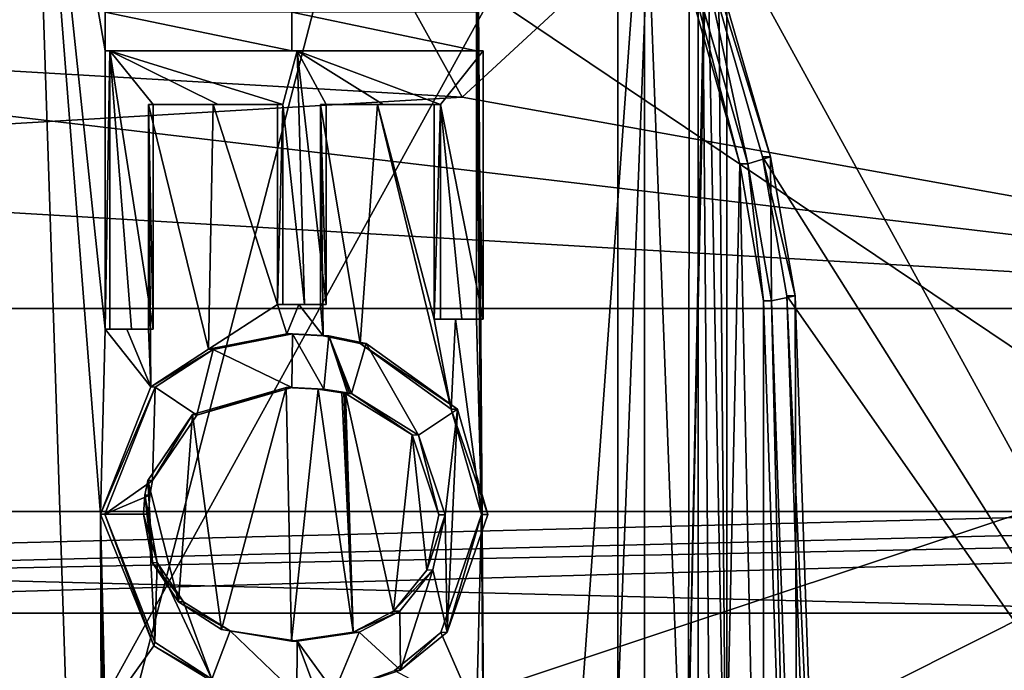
# Model space of a CAD drawing. Header units: millimetres. Extents: x -110 to 163, y -50 to 19.
# Tile 336 of 656: x 1.5 to 3.44, y -37.61 to -36.33. Entities that reach past the tile are written whole.
import ezdxf

# ---------------------------------------------------------------- set-up
doc = ezdxf.new("R2010")
doc.units = ezdxf.units.MM
doc.header["$LTSCALE"] = 65.185185
for name, color, linetype in [('1965', 7, 'CONTINUOUS'), ('2123', 7, 'CONTINUOUS'), ('2124', 7, 'CONTINUOUS'), ('2490', 7, 'CONTINUOUS'), ('2523', 7, 'CONTINUOUS'), ('2524', 7, 'CONTINUOUS'), ('2525', 7, 'CONTINUOUS'), ('258', 7, 'CONTINUOUS'), ('263', 7, 'CONTINUOUS'), ('267', 7, 'CONTINUOUS'), ('2707', 7, 'CONTINUOUS'), ('272', 7, 'CONTINUOUS'), ('2724', 7, 'CONTINUOUS'), ('273', 7, 'CONTINUOUS'), ('2743', 7, 'CONTINUOUS'), ('2744', 7, 'CONTINUOUS'), ('2767', 7, 'CONTINUOUS'), ('2768', 7, 'CONTINUOUS'), ('2845', 7, 'CONTINUOUS'), ('2924', 7, 'CONTINUOUS'), ('3020', 7, 'CONTINUOUS'), ('3021', 7, 'CONTINUOUS'), ('3076', 7, 'CONTINUOUS'), ('3150', 7, 'CONTINUOUS'), ('3180', 7, 'CONTINUOUS'), ('3221', 7, 'CONTINUOUS'), ('3487', 7, 'CONTINUOUS'), ('3488', 7, 'CONTINUOUS'), ('3702', 7, 'CONTINUOUS'), ('3764', 7, 'CONTINUOUS'), ('3841', 7, 'CONTINUOUS'), ('388', 7, 'CONTINUOUS'), ('389', 7, 'CONTINUOUS'), ('391', 7, 'CONTINUOUS'), ('392', 7, 'CONTINUOUS'), ('3929', 7, 'CONTINUOUS'), ('4015', 7, 'CONTINUOUS'), ('4080', 7, 'CONTINUOUS'), ('4187', 7, 'CONTINUOUS'), ('4454', 7, 'CONTINUOUS'), ('4469', 7, 'CONTINUOUS'), ('4602', 7, 'CONTINUOUS'), ('4657', 7, 'CONTINUOUS'), ('5304', 7, 'CONTINUOUS'), ('5402', 7, 'CONTINUOUS'), ('5456', 7, 'CONTINUOUS'), ('5833', 7, 'CONTINUOUS'), ('5834', 7, 'CONTINUOUS'), ('5952', 7, 'CONTINUOUS'), ('5967', 7, 'CONTINUOUS'), ('5971', 7, 'CONTINUOUS'), ('5974', 7, 'CONTINUOUS'), ('5983', 7, 'CONTINUOUS'), ('5990', 7, 'CONTINUOUS'), ('5991', 7, 'CONTINUOUS')]:
    doc.layers.add(name, color=color, linetype=linetype)

msp = doc.modelspace()

# ---------------------------------------------------------------- linework, layer by layer
at = {"layer": '1965', "color": 7, "linetype": 'CONTINUOUS', "true_color": 0x9a9a9a}
for points in [[(2.05, -36.3923, 101.6737), (1.6806, -36.3923, 101.7486), (2.0217, -36.4981, 101.68), (2.05, -36.3923, 101.6737)], [(2.0217, -36.4981, 101.68), (1.6806, -36.3923, 101.7486), (1.8941, -36.4981, 101.7072), (2.0217, -36.4981, 101.68)], [(1.8941, -36.4981, 101.7072), (1.6806, -36.3923, 101.7486), (1.7661, -36.4981, 101.7326), (1.8941, -36.4981, 101.7072)], [(1.7661, -36.4981, 101.7326), (1.6806, -36.3923, 101.7486), (1.7661, -36.9404, 101.7326), (1.7661, -36.4981, 101.7326)], [(1.7661, -36.9404, 101.7326), (1.6806, -36.3923, 101.7486), (1.7233, -36.9404, 101.7407), (1.7661, -36.9404, 101.7326)], [(1.7233, -36.9404, 101.7407), (1.6806, -36.3923, 101.7486), (1.6806, -36.9404, 101.7486), (1.7233, -36.9404, 101.7407)], [(2.0642, -36.8923, 101.6706), (2.05, -36.3923, 101.6737), (2.0217, -36.4981, 101.68), (2.0642, -36.8923, 101.6706)], [(2.4162, -36.3923, 101.5842), (2.05, -36.3923, 101.6737), (2.332, -36.4981, 101.6061), (2.4162, -36.3923, 101.5842)], [(2.332, -36.4981, 101.6061), (2.05, -36.3923, 101.6737), (2.2195, -36.4981, 101.6342), (2.332, -36.4981, 101.6061)], [(2.2195, -36.4981, 101.6342), (2.05, -36.3923, 101.6737), (2.1066, -36.4981, 101.6609), (2.2195, -36.4981, 101.6342)], [(2.1066, -36.4981, 101.6609), (2.05, -36.3923, 101.6737), (2.1066, -36.8923, 101.6609), (2.1066, -36.4981, 101.6609)], [(2.1066, -36.8923, 101.6609), (2.05, -36.3923, 101.6737), (2.0642, -36.8923, 101.6706), (2.1066, -36.8923, 101.6609)], [(2.4162, -36.9212, 101.5842), (2.4162, -36.3923, 101.5842), (2.332, -36.4981, 101.6061), (2.4162, -36.9212, 101.5842)], [(2.0217, -36.8923, 101.68), (2.0642, -36.8923, 101.6706), (2.0217, -36.4981, 101.68), (2.0217, -36.8923, 101.68)], [(2.3742, -36.9212, 101.5952), (2.4162, -36.9212, 101.5842), (2.332, -36.4981, 101.6061), (2.3742, -36.9212, 101.5952)], [(2.332, -36.9212, 101.6061), (2.3742, -36.9212, 101.5952), (2.332, -36.4981, 101.6061), (2.332, -36.9212, 101.6061)]]:
    msp.add_3dface(points, dxfattribs=at)
at = {"layer": '2123', "color": 7, "linetype": 'CONTINUOUS', "true_color": 0x9a9a9a}
for points in [[(2.0403, -36.9496, 101.6759), (2.1123, -36.9538, 101.6596), (2.0295, -36.9496, 101.6271), (2.0403, -36.9496, 101.6759)], [(2.0295, -36.9496, 101.6271), (2.1123, -36.9538, 101.6596), (2.1011, -36.9538, 101.6109), (2.0295, -36.9496, 101.6271)], [(2.1123, -36.9538, 101.6596), (2.1854, -36.969, 101.6424), (2.1011, -36.9538, 101.6109), (2.1123, -36.9538, 101.6596)], [(2.1011, -36.9538, 101.6109), (2.1854, -36.969, 101.6424), (2.1738, -36.969, 101.5938), (2.1011, -36.9538, 101.6109)]]:
    msp.add_3dface(points, dxfattribs=at)
at = {"layer": '2124', "color": 7, "linetype": 'CONTINUOUS', "true_color": 0x9a9a9a}
for points in [[(2.1738, -36.969, 101.5938), (2.1854, -36.969, 101.6424), (2.3656, -37.0982, 101.5975), (2.1738, -36.969, 101.5938)], [(2.353, -37.0981, 101.5491), (2.1738, -36.969, 101.5938), (2.3656, -37.0982, 101.5975), (2.353, -37.0981, 101.5491)], [(2.4127, -37.3058, 101.5334), (2.353, -37.0981, 101.5491), (2.4256, -37.3058, 101.5817), (2.4127, -37.3058, 101.5334)], [(2.4256, -37.3058, 101.5817), (2.353, -37.0981, 101.5491), (2.3656, -37.0982, 101.5975), (2.4256, -37.3058, 101.5817)]]:
    msp.add_3dface(points, dxfattribs=at)
at = {"layer": '2490', "color": 7, "linetype": 'CONTINUOUS', "true_color": 0x9a9a9a}
for points in [[(1.5243, -35.5433, 101.7249), (1.2049, -35.9186, 101.772), (1.6716, -40.0057, 101.6994), (1.5243, -35.5433, 101.7249)], [(1.6716, -36.3158, 101.6994), (1.5243, -35.5433, 101.7249), (1.6716, -36.3923, 101.6994), (1.6716, -36.3158, 101.6994)], [(1.5243, -35.5433, 101.7249), (1.6716, -40.0057, 101.6994), (1.6622, -37.3054, 101.7011), (1.5243, -35.5433, 101.7249)], [(1.6716, -36.3923, 101.6994), (1.5243, -35.5433, 101.7249), (1.6716, -36.9404, 101.6994), (1.6716, -36.3923, 101.6994)], [(1.6716, -36.9404, 101.6994), (1.5243, -35.5433, 101.7249), (1.6622, -37.3054, 101.7011), (1.6716, -36.9404, 101.6994)], [(2.434, -40.1248, 101.5276), (2.7344, -35.9565, 101.4412), (2.4034, -35.7389, 101.5358), (2.434, -40.1248, 101.5276)], [(2.434, -40.1248, 101.5276), (2.4034, -35.7389, 101.5358), (2.4127, -37.3058, 101.5334), (2.434, -40.1248, 101.5276)], [(2.4127, -37.3058, 101.5334), (2.4034, -35.7389, 101.5358), (2.4034, -35.8507, 101.5358), (2.4127, -37.3058, 101.5334)], [(2.4127, -37.3058, 101.5334), (2.4034, -35.8507, 101.5358), (2.4034, -36.21, 101.5358), (2.4127, -37.3058, 101.5334)], [(1.2049, -35.9186, 101.772), (1.1912, -39.7303, 101.7738), (1.6716, -40.0057, 101.6994), (1.2049, -35.9186, 101.772)], [(2.434, -40.1248, 101.5276), (2.7344, -39.7303, 101.4412), (2.7344, -35.9565, 101.4412), (2.434, -40.1248, 101.5276)], [(2.7344, -35.9565, 101.4412), (2.7344, -39.7303, 101.4412), (2.8628, -39.3306, 101.4009), (2.7344, -35.9565, 101.4412)], [(2.9219, -36.6148, 101.3817), (2.7344, -35.9565, 101.4412), (2.8628, -39.3306, 101.4009), (2.9219, -36.6148, 101.3817)], [(2.4034, -36.3158, 101.5358), (2.4127, -37.3058, 101.5334), (2.4034, -36.21, 101.5358), (2.4034, -36.3158, 101.5358)], [(2.0391, -36.3158, 101.6249), (1.6716, -36.3158, 101.6994), (2.0391, -36.3923, 101.6249), (2.0391, -36.3158, 101.6249)], [(2.0391, -36.3923, 101.6249), (1.6716, -36.3158, 101.6994), (1.6716, -36.3923, 101.6994), (2.0391, -36.3923, 101.6249)], [(2.4034, -36.3158, 101.5358), (2.0391, -36.3158, 101.6249), (2.4034, -36.3923, 101.5358), (2.4034, -36.3158, 101.5358)], [(2.4034, -36.3923, 101.5358), (2.0391, -36.3158, 101.6249), (2.0391, -36.3923, 101.6249), (2.4034, -36.3923, 101.5358)], [(2.4127, -37.3058, 101.5334), (2.4034, -36.3158, 101.5358), (2.4034, -36.3923, 101.5358), (2.4127, -37.3058, 101.5334)], [(2.4127, -37.3058, 101.5334), (2.4034, -36.3923, 101.5358), (2.4034, -36.9212, 101.5358), (2.4127, -37.3058, 101.5334)], [(1.7567, -36.4981, 101.6835), (1.7567, -36.9404, 101.6835), (1.7616, -37.054, 101.6826), (1.7567, -36.4981, 101.6835)], [(1.884, -36.4981, 101.6582), (1.7567, -36.4981, 101.6835), (1.875, -36.98, 101.6601), (1.884, -36.4981, 101.6582)], [(1.875, -36.98, 101.6601), (1.7567, -36.4981, 101.6835), (1.7616, -37.054, 101.6826), (1.875, -36.98, 101.6601)], [(2.011, -36.8923, 101.6312), (1.884, -36.4981, 101.6582), (1.875, -36.98, 101.6601), (2.011, -36.8923, 101.6312)], [(2.011, -36.4981, 101.6312), (1.884, -36.4981, 101.6582), (2.011, -36.8923, 101.6312), (2.011, -36.4981, 101.6312)], [(2.1011, -36.9538, 101.6109), (2.1738, -36.969, 101.5938), (2.0954, -36.4981, 101.6122), (2.1011, -36.9538, 101.6109)], [(2.0954, -36.8923, 101.6122), (2.1011, -36.9538, 101.6109), (2.0954, -36.4981, 101.6122), (2.0954, -36.8923, 101.6122)], [(2.0954, -36.4981, 101.6122), (2.1738, -36.969, 101.5938), (2.2077, -36.4981, 101.5856), (2.0954, -36.4981, 101.6122)], [(2.1738, -36.969, 101.5938), (2.353, -37.0981, 101.5491), (2.2077, -36.4981, 101.5856), (2.1738, -36.969, 101.5938)], [(2.2077, -36.4981, 101.5856), (2.353, -37.0981, 101.5491), (2.3196, -36.9212, 101.5577), (2.2077, -36.4981, 101.5856)], [(2.3196, -36.4981, 101.5577), (2.2077, -36.4981, 101.5856), (2.3196, -36.9212, 101.5577), (2.3196, -36.4981, 101.5577)], [(2.9686, -38.8021, 101.3662), (2.9219, -36.6148, 101.3817), (2.8628, -39.3306, 101.4009), (2.9686, -38.8021, 101.3662)], [(2.9686, -36.8847, 101.3662), (2.9219, -36.6148, 101.3817), (2.9686, -38.8021, 101.3662), (2.9686, -36.8847, 101.3662)], [(2.0295, -36.9496, 101.6271), (2.011, -36.8923, 101.6312), (1.875, -36.98, 101.6601), (2.0295, -36.9496, 101.6271)], [(2.011, -36.8923, 101.6312), (2.0295, -36.9496, 101.6271), (2.0532, -36.8923, 101.6218), (2.011, -36.8923, 101.6312)], [(2.0295, -36.9496, 101.6271), (2.1011, -36.9538, 101.6109), (2.0532, -36.8923, 101.6218), (2.0295, -36.9496, 101.6271)], [(2.0532, -36.8923, 101.6218), (2.1011, -36.9538, 101.6109), (2.0954, -36.8923, 101.6122), (2.0532, -36.8923, 101.6218)], [(3.0185, -38.3506, 101.3494), (2.9686, -36.8847, 101.3662), (2.9686, -38.8021, 101.3662), (3.0185, -38.3506, 101.3494)], [(2.3196, -36.9212, 101.5577), (2.353, -37.0981, 101.5491), (2.3615, -36.9212, 101.5469), (2.3196, -36.9212, 101.5577)], [(2.353, -37.0981, 101.5491), (2.4127, -37.3058, 101.5334), (2.3615, -36.9212, 101.5469), (2.353, -37.0981, 101.5491)], [(2.3615, -36.9212, 101.5469), (2.4127, -37.3058, 101.5334), (2.4034, -36.9212, 101.5358), (2.3615, -36.9212, 101.5469)], [(1.7616, -37.054, 101.6826), (1.6716, -36.9404, 101.6994), (1.6622, -37.3054, 101.7011), (1.7616, -37.054, 101.6826)], [(1.7142, -36.9404, 101.6915), (1.6716, -36.9404, 101.6994), (1.7616, -37.054, 101.6826), (1.7142, -36.9404, 101.6915)], [(1.7567, -36.9404, 101.6835), (1.7142, -36.9404, 101.6915), (1.7616, -37.054, 101.6826), (1.7567, -36.9404, 101.6835)], [(1.6716, -38.843, 101.6994), (1.6716, -38.2949, 101.6994), (1.6622, -37.3054, 101.7011), (1.6716, -38.843, 101.6994)], [(1.6622, -37.3054, 101.7011), (1.6716, -38.2949, 101.6994), (1.6716, -37.805, 101.6994), (1.6622, -37.3054, 101.7011)], [(1.6716, -38.8907, 101.6994), (1.6716, -38.843, 101.6994), (1.6622, -37.3054, 101.7011), (1.6716, -38.8907, 101.6994)], [(1.6716, -40.0057, 101.6994), (1.6716, -39.5441, 101.6994), (1.6622, -37.3054, 101.7011), (1.6716, -40.0057, 101.6994)], [(1.6716, -39.5441, 101.6994), (1.6716, -39.5291, 101.6994), (1.6622, -37.3054, 101.7011), (1.6716, -39.5441, 101.6994)], [(1.6716, -38.9965, 101.6994), (1.6716, -38.8907, 101.6994), (1.6622, -37.3054, 101.7011), (1.6716, -38.9965, 101.6994)], [(1.6716, -39.4078, 101.6994), (1.6716, -38.9965, 101.6994), (1.6622, -37.3054, 101.7011), (1.6716, -39.4078, 101.6994)], [(1.6716, -39.5291, 101.6994), (1.6716, -39.4078, 101.6994), (1.6622, -37.3054, 101.7011), (1.6716, -39.5291, 101.6994)], [(1.7673, -37.5644, 101.6815), (1.6622, -37.3054, 101.7011), (1.6716, -37.6992, 101.6994), (1.7673, -37.5644, 101.6815)], [(1.6716, -37.6992, 101.6994), (1.6622, -37.3054, 101.7011), (1.6716, -37.805, 101.6994), (1.6716, -37.6992, 101.6994)], [(2.4127, -37.3058, 101.5334), (2.3328, -37.5383, 101.5543), (2.4034, -37.6992, 101.5358), (2.4127, -37.3058, 101.5334)], [(2.434, -40.1248, 101.5276), (2.4127, -37.3058, 101.5334), (2.4034, -37.6992, 101.5358), (2.434, -40.1248, 101.5276)], [(2.3328, -37.5383, 101.5543), (2.2414, -37.6129, 101.5774), (2.4034, -37.6992, 101.5358), (2.3328, -37.5383, 101.5543)], [(1.8801, -37.6335, 101.659), (1.7673, -37.5644, 101.6815), (1.6716, -37.6992, 101.6994), (1.8801, -37.6335, 101.659)]]:
    msp.add_3dface(points, dxfattribs=at)
at = {"layer": '2523', "color": 7, "linetype": 'CONTINUOUS', "true_color": 0x9a9a9a}
for points in [[(2.2766, -37.1491, 101.5686), (2.1567, -37.0676, 101.6492), (2.1452, -37.0676, 101.6006), (2.2766, -37.1491, 101.5686)], [(2.289, -37.1493, 101.617), (2.1567, -37.0676, 101.6492), (2.2766, -37.1491, 101.5686), (2.289, -37.1493, 101.617)], [(2.329, -37.3064, 101.5553), (2.289, -37.1493, 101.617), (2.2766, -37.1491, 101.5686), (2.329, -37.3064, 101.5553)], [(2.3414, -37.3064, 101.6037), (2.289, -37.1493, 101.617), (2.329, -37.3064, 101.5553), (2.3414, -37.3064, 101.6037)]]:
    msp.add_3dface(points, dxfattribs=at)
at = {"layer": '2524', "color": 7, "linetype": 'CONTINUOUS', "true_color": 0x9a9a9a}
for points in [[(2.1377, -37.0659, 101.6023), (2.1414, -37.0667, 101.6015), (2.1491, -37.0659, 101.651), (2.1377, -37.0659, 101.6023)], [(2.1491, -37.0659, 101.651), (2.1414, -37.0667, 101.6015), (2.1528, -37.0667, 101.6502), (2.1491, -37.0659, 101.651)], [(2.1414, -37.0667, 101.6015), (2.1452, -37.0676, 101.6006), (2.1528, -37.0667, 101.6502), (2.1414, -37.0667, 101.6015)], [(2.1452, -37.0676, 101.6006), (2.1567, -37.0676, 101.6492), (2.1528, -37.0667, 101.6502), (2.1452, -37.0676, 101.6006)]]:
    msp.add_3dface(points, dxfattribs=at)
at = {"layer": '2525', "color": 7, "linetype": 'CONTINUOUS', "true_color": 0x9a9a9a}
for points in [[(2.0283, -37.0554, 101.6274), (2.091, -37.0588, 101.6132), (2.0391, -37.0554, 101.6762), (2.0283, -37.0554, 101.6274)], [(2.0391, -37.0554, 101.6762), (2.091, -37.0588, 101.6132), (2.1021, -37.0588, 101.6619), (2.0391, -37.0554, 101.6762)], [(2.091, -37.0588, 101.6132), (2.1377, -37.0659, 101.6023), (2.1021, -37.0588, 101.6619), (2.091, -37.0588, 101.6132)], [(2.1377, -37.0659, 101.6023), (2.1491, -37.0659, 101.651), (2.1021, -37.0588, 101.6619), (2.1377, -37.0659, 101.6023)]]:
    msp.add_3dface(points, dxfattribs=at)
at = {"layer": '258', "color": 7, "linetype": 'CONTINUOUS', "true_color": 0x0303ff}
for points in [[(-4.002, -37.5, 80.1839), (0, -37.5, 78.7), (4.002, -37.5, 80.1839), (-4.002, -37.5, 80.1839)], [(4.002, -37.5, 104.8161), (-2.692, -37.5, 106.0349), (-4.002, -37.5, 104.8161), (4.002, -37.5, 104.8161)], [(5.2815, -37.5, 105.2494), (-2.692, -37.5, 106.0349), (4.002, -37.5, 104.8161), (5.2815, -37.5, 105.2494)], [(0, -37.5, 78.7), (6.8998, -37.5, 80.5487), (4.002, -37.5, 80.1839), (0, -37.5, 78.7)]]:
    msp.add_3dface(points, dxfattribs=at)
at = {"layer": '263', "color": 7, "linetype": 'CONTINUOUS', "true_color": 0x0303ff}
for points in [[(-3.94, -32, 104.626), (3.94, -32, 104.626), (-3.94, -37.3, 104.626), (-3.94, -32, 104.626)], [(-3.94, -37.3, 104.626), (3.94, -32, 104.626), (3.94, -37.3, 104.626), (-3.94, -37.3, 104.626)]]:
    msp.add_3dface(points, dxfattribs=at)
at = {"layer": '267', "color": 7, "linetype": 'CONTINUOUS', "true_color": 0x0303ff}
for points in [[(3.94, -32, 80.374), (-3.94, -32, 80.374), (3.94, -37.3, 80.374), (3.94, -32, 80.374)], [(3.94, -37.3, 80.374), (-3.94, -32, 80.374), (-3.94, -37.3, 80.374), (3.94, -37.3, 80.374)]]:
    msp.add_3dface(points, dxfattribs=at)
at = {"layer": '2707', "color": 7, "linetype": 'CONTINUOUS', "true_color": 0x9a9a9a}
for points in [[(1.7661, -36.4981, 101.7326), (1.7661, -36.9404, 101.7326), (1.7567, -36.4981, 101.6835), (1.7661, -36.4981, 101.7326)], [(1.7661, -36.9404, 101.7326), (1.7567, -36.9404, 101.6835), (1.7567, -36.4981, 101.6835), (1.7661, -36.9404, 101.7326)]]:
    msp.add_3dface(points, dxfattribs=at)
at = {"layer": '272', "linetype": 'CONTINUOUS'}
for points in [[(4.002, -37.5, 104.8161), (-4.002, -37.5, 104.8161), (3.94, -37.3, 104.626), (4.002, -37.5, 104.8161)], [(-4.002, -37.5, 104.8161), (-3.94, -37.3, 104.626), (3.94, -37.3, 104.626), (-4.002, -37.5, 104.8161)]]:
    msp.add_3dface(points, dxfattribs=at)
at = {"layer": '2724', "color": 7, "linetype": 'CONTINUOUS', "true_color": 0x9a9a9a}
for points in [[(1.7233, -36.9404, 101.7407), (1.6806, -36.9404, 101.7486), (1.6716, -36.9404, 101.6994), (1.7233, -36.9404, 101.7407)], [(1.7233, -36.9404, 101.7407), (1.6716, -36.9404, 101.6994), (1.7142, -36.9404, 101.6915), (1.7233, -36.9404, 101.7407)], [(1.7661, -36.9404, 101.7326), (1.7233, -36.9404, 101.7407), (1.7142, -36.9404, 101.6915), (1.7661, -36.9404, 101.7326)], [(1.7661, -36.9404, 101.7326), (1.7142, -36.9404, 101.6915), (1.7567, -36.9404, 101.6835), (1.7661, -36.9404, 101.7326)]]:
    msp.add_3dface(points, dxfattribs=at)
at = {"layer": '273', "linetype": 'CONTINUOUS'}
for points in [[(-4.002, -37.5, 80.1839), (4.002, -37.5, 80.1839), (-3.94, -37.3, 80.374), (-4.002, -37.5, 80.1839)], [(4.002, -37.5, 80.1839), (3.94, -37.3, 80.374), (-3.94, -37.3, 80.374), (4.002, -37.5, 80.1839)]]:
    msp.add_3dface(points, dxfattribs=at)
at = {"layer": '2743', "color": 7, "linetype": 'CONTINUOUS', "true_color": 0x9a9a9a}
for points in [[(2.7764, -35.9375, 101.4283), (2.7913, -35.9375, 101.476), (2.9826, -36.6011, 101.4143), (2.7764, -35.9375, 101.4283)], [(2.7764, -35.9375, 101.4283), (2.9826, -36.6011, 101.4143), (2.9667, -36.6009, 101.3669), (2.7764, -35.9375, 101.4283)], [(2.9826, -36.6011, 101.4143), (3.0307, -36.8749, 101.398), (2.9667, -36.6009, 101.3669), (2.9826, -36.6011, 101.4143)], [(2.9667, -36.6009, 101.3669), (3.0307, -36.8749, 101.398), (3.0145, -36.8749, 101.3507), (2.9667, -36.6009, 101.3669)]]:
    msp.add_3dface(points, dxfattribs=at)
at = {"layer": '2744', "color": 7, "linetype": 'CONTINUOUS', "true_color": 0x9a9a9a}
for points in [[(3.0145, -36.8749, 101.3507), (3.0307, -36.8749, 101.398), (3.0821, -38.3537, 101.3804), (3.0145, -36.8749, 101.3507)], [(3.0657, -38.3538, 101.3331), (3.0145, -36.8749, 101.3507), (3.0821, -38.3537, 101.3804), (3.0657, -38.3538, 101.3331)]]:
    msp.add_3dface(points, dxfattribs=at)
at = {"layer": '2767', "color": 7, "linetype": 'CONTINUOUS', "true_color": 0x9a9a9a}
for points in [[(2.749, -35.9565, 101.489), (2.7344, -35.9565, 101.4412), (2.9219, -36.6148, 101.3817), (2.749, -35.9565, 101.489)], [(2.749, -35.9565, 101.489), (2.9219, -36.6148, 101.3817), (2.9375, -36.6147, 101.4292), (2.749, -35.9565, 101.489)], [(2.9219, -36.6148, 101.3817), (2.9686, -36.8847, 101.3662), (2.9375, -36.6147, 101.4292), (2.9219, -36.6148, 101.3817)], [(2.9686, -36.8847, 101.3662), (2.9845, -36.8847, 101.4136), (2.9375, -36.6147, 101.4292), (2.9686, -36.8847, 101.3662)]]:
    msp.add_3dface(points, dxfattribs=at)
at = {"layer": '2768', "color": 7, "linetype": 'CONTINUOUS', "true_color": 0x9a9a9a}
for points in [[(2.9686, -36.8847, 101.3662), (3.0185, -38.3506, 101.3494), (2.9845, -36.8847, 101.4136), (2.9686, -36.8847, 101.3662)], [(2.9845, -36.8847, 101.4136), (3.0185, -38.3506, 101.3494), (3.0347, -38.3505, 101.3967), (2.9845, -36.8847, 101.4136)]]:
    msp.add_3dface(points, dxfattribs=at)
at = {"layer": '2845', "color": 7, "linetype": 'CONTINUOUS', "true_color": 0x9a9a9a}
for points in [[(2.0217, -36.8923, 101.68), (2.0217, -36.4981, 101.68), (2.011, -36.8923, 101.6312), (2.0217, -36.8923, 101.68)], [(2.0217, -36.4981, 101.68), (2.011, -36.4981, 101.6312), (2.011, -36.8923, 101.6312), (2.0217, -36.4981, 101.68)]]:
    msp.add_3dface(points, dxfattribs=at)
at = {"layer": '2924', "color": 7, "linetype": 'CONTINUOUS', "true_color": 0x9a9a9a}
for points in [[(2.84, -35.2, 83.5918), (5.0238, -35.2, 84.6143), (2.84, -38.7, 83.5918), (2.84, -35.2, 83.5918)], [(2.84, -38.7, 83.5918), (5.0238, -35.2, 84.6143), (3.0441, -40.55, 83.6594), (2.84, -38.7, 83.5918)], [(5.0238, -35.2, 84.6143), (6.8733, -35.2, 86.1613), (3.0441, -40.55, 83.6594), (5.0238, -35.2, 84.6143)], [(6.8733, -35.2, 86.1613), (6.8733, -38.7, 86.1613), (3.0441, -40.55, 83.6594), (6.8733, -35.2, 86.1613)]]:
    msp.add_3dface(points, dxfattribs=at)
at = {"layer": '3020', "color": 7, "linetype": 'CONTINUOUS', "true_color": 0x9a9a9a}
for points in [[(1.7566, -37.3049, 101.7344), (1.774, -37.4004, 101.7311), (1.7472, -37.3049, 101.6853), (1.7566, -37.3049, 101.7344)], [(1.7472, -37.3049, 101.6853), (1.774, -37.4004, 101.7311), (1.7647, -37.4008, 101.682), (1.7472, -37.3049, 101.6853)], [(1.774, -37.4004, 101.7311), (1.8255, -37.4776, 101.721), (1.7647, -37.4008, 101.682), (1.774, -37.4004, 101.7311)], [(1.7647, -37.4008, 101.682), (1.8255, -37.4776, 101.721), (1.8158, -37.4776, 101.672), (1.7647, -37.4008, 101.682)]]:
    msp.add_3dface(points, dxfattribs=at)
at = {"layer": '3021', "color": 7, "linetype": 'CONTINUOUS', "true_color": 0x9a9a9a}
for points in [[(1.8158, -37.4776, 101.672), (1.8255, -37.4776, 101.721), (1.9176, -37.535, 101.7023), (1.8158, -37.4776, 101.672)], [(1.9008, -37.5325, 101.6548), (1.8158, -37.4776, 101.672), (1.9176, -37.535, 101.7023), (1.9008, -37.5325, 101.6548)], [(2.0387, -37.5554, 101.625), (1.9008, -37.5325, 101.6548), (2.0496, -37.5554, 101.6738), (2.0387, -37.5554, 101.625)], [(2.0496, -37.5554, 101.6738), (1.9008, -37.5325, 101.6548), (1.9176, -37.535, 101.7023), (2.0496, -37.5554, 101.6738)]]:
    msp.add_3dface(points, dxfattribs=at)
at = {"layer": '3076', "color": 7, "linetype": 'CONTINUOUS', "true_color": 0x9a9a9a}
for points in [[(2.0391, -37.0554, 101.6762), (2.0403, -36.9496, 101.6759), (1.8841, -36.9804, 101.7092), (2.0391, -37.0554, 101.6762)], [(2.0403, -36.9496, 101.6759), (2.0391, -37.0554, 101.6762), (2.1021, -37.0588, 101.6619), (2.0403, -36.9496, 101.6759)], [(2.1123, -36.9538, 101.6596), (2.0403, -36.9496, 101.6759), (2.1021, -37.0588, 101.6619), (2.1123, -36.9538, 101.6596)], [(2.1491, -37.0659, 101.651), (2.1123, -36.9538, 101.6596), (2.1021, -37.0588, 101.6619), (2.1491, -37.0659, 101.651)], [(2.1854, -36.969, 101.6424), (2.1123, -36.9538, 101.6596), (2.1567, -37.0676, 101.6492), (2.1854, -36.969, 101.6424)], [(2.1567, -37.0676, 101.6492), (2.1123, -36.9538, 101.6596), (2.1528, -37.0667, 101.6502), (2.1567, -37.0676, 101.6492)], [(2.1123, -36.9538, 101.6596), (2.1491, -37.0659, 101.651), (2.1528, -37.0667, 101.6502), (2.1123, -36.9538, 101.6596)], [(2.1854, -36.969, 101.6424), (2.1567, -37.0676, 101.6492), (2.289, -37.1493, 101.617), (2.1854, -36.969, 101.6424)], [(2.3656, -37.0982, 101.5975), (2.1854, -36.969, 101.6424), (2.289, -37.1493, 101.617), (2.3656, -37.0982, 101.5975)], [(1.8841, -36.9804, 101.7092), (1.7698, -37.0552, 101.7319), (1.8519, -37.1101, 101.7158), (1.8841, -36.9804, 101.7092)], [(2.0391, -37.0554, 101.6762), (1.8841, -36.9804, 101.7092), (1.8519, -37.1101, 101.7158), (2.0391, -37.0554, 101.6762)], [(1.7698, -37.0552, 101.7319), (1.671, -37.3054, 101.7503), (1.7648, -37.2385, 101.7329), (1.7698, -37.0552, 101.7319)], [(1.7698, -37.0552, 101.7319), (1.7648, -37.2385, 101.7329), (1.8519, -37.1101, 101.7158), (1.7698, -37.0552, 101.7319)], [(2.3656, -37.0982, 101.5975), (2.289, -37.1493, 101.617), (2.3414, -37.3064, 101.6037), (2.3656, -37.0982, 101.5975)], [(2.3656, -37.0982, 101.5975), (2.3414, -37.3064, 101.6037), (2.3455, -37.538, 101.6027), (2.3656, -37.0982, 101.5975)], [(2.4256, -37.3058, 101.5817), (2.3656, -37.0982, 101.5975), (2.3455, -37.538, 101.6027), (2.4256, -37.3058, 101.5817)], [(1.7648, -37.2385, 101.7329), (1.671, -37.3054, 101.7503), (1.7592, -37.2675, 101.7339), (1.7648, -37.2385, 101.7329)], [(1.671, -37.3054, 101.7503), (1.7566, -37.3049, 101.7344), (1.7592, -37.2675, 101.7339), (1.671, -37.3054, 101.7503)], [(1.7696, -37.5574, 101.7319), (1.7566, -37.3049, 101.7344), (1.671, -37.3054, 101.7503), (1.7696, -37.5574, 101.7319)], [(1.774, -37.4004, 101.7311), (1.7566, -37.3049, 101.7344), (1.7696, -37.5574, 101.7319), (1.774, -37.4004, 101.7311)], [(2.3455, -37.538, 101.6027), (2.3414, -37.3064, 101.6037), (2.3173, -37.4151, 101.6099), (2.3455, -37.538, 101.6027)], [(1.8815, -37.6301, 101.7098), (1.774, -37.4004, 101.7311), (1.7696, -37.5574, 101.7319), (1.8815, -37.6301, 101.7098)], [(1.8255, -37.4776, 101.721), (1.774, -37.4004, 101.7311), (1.8815, -37.6301, 101.7098), (1.8255, -37.4776, 101.721)], [(2.2518, -37.4962, 101.6263), (2.2536, -37.6128, 101.6259), (2.3173, -37.4151, 101.6099), (2.2518, -37.4962, 101.6263)], [(2.2536, -37.6128, 101.6259), (2.3455, -37.538, 101.6027), (2.3173, -37.4151, 101.6099), (2.2536, -37.6128, 101.6259)], [(1.9176, -37.535, 101.7023), (1.8255, -37.4776, 101.721), (1.8815, -37.6301, 101.7098), (1.9176, -37.535, 101.7023)], [(2.1719, -37.5376, 101.6457), (2.2536, -37.6128, 101.6259), (2.2518, -37.4962, 101.6263), (2.1719, -37.5376, 101.6457)], [(2.0489, -37.6611, 101.674), (1.9176, -37.535, 101.7023), (1.8815, -37.6301, 101.7098), (2.0489, -37.6611, 101.674)], [(2.0496, -37.5554, 101.6738), (1.9176, -37.535, 101.7023), (2.0489, -37.6611, 101.674), (2.0496, -37.5554, 101.6738)], [(2.0888, -37.6593, 101.665), (2.0496, -37.5554, 101.6738), (2.0489, -37.6611, 101.674), (2.0888, -37.6593, 101.665)], [(2.0496, -37.5554, 101.6738), (2.1224, -37.6557, 101.6573), (2.1719, -37.5376, 101.6457), (2.0496, -37.5554, 101.6738)], [(2.1224, -37.6557, 101.6573), (2.0496, -37.5554, 101.6738), (2.0888, -37.6593, 101.665), (2.1224, -37.6557, 101.6573)], [(2.1224, -37.6557, 101.6573), (2.2536, -37.6128, 101.6259), (2.1719, -37.5376, 101.6457), (2.1224, -37.6557, 101.6573)]]:
    msp.add_3dface(points, dxfattribs=at)
at = {"layer": '3150', "color": 7, "linetype": 'CONTINUOUS', "true_color": 0x9a9a9a}
for points in [[(2.2195, -36.4981, 101.6342), (2.1066, -36.4981, 101.6609), (2.0954, -36.4981, 101.6122), (2.2195, -36.4981, 101.6342)], [(2.2195, -36.4981, 101.6342), (2.0954, -36.4981, 101.6122), (2.2077, -36.4981, 101.5856), (2.2195, -36.4981, 101.6342)], [(2.332, -36.4981, 101.6061), (2.2195, -36.4981, 101.6342), (2.2077, -36.4981, 101.5856), (2.332, -36.4981, 101.6061)], [(2.332, -36.4981, 101.6061), (2.2077, -36.4981, 101.5856), (2.3196, -36.4981, 101.5577), (2.332, -36.4981, 101.6061)]]:
    msp.add_3dface(points, dxfattribs=at)
at = {"layer": '3180', "color": 7, "linetype": 'CONTINUOUS', "true_color": 0x9a9a9a}
for points in [[(2.6815, -34, 82.9337), (2.825, -34, 83.0236), (2.6815, -37.6868, 82.9337), (2.6815, -34, 82.9337)], [(2.6815, -37.6868, 82.9337), (2.825, -34, 83.0236), (2.8206, -37.7614, 83.0188), (2.6815, -37.6868, 82.9337)], [(2.897, -34, 83.1768), (2.9005, -34.1292, 83.2244), (2.8206, -37.7614, 83.0188), (2.897, -34, 83.1768)], [(2.825, -34, 83.0236), (2.897, -34, 83.1768), (2.8206, -37.7614, 83.0188), (2.825, -34, 83.0236)], [(2.9005, -34.1292, 83.2244), (2.896, -34.2724, 83.2747), (2.8206, -37.7614, 83.0188), (2.9005, -34.1292, 83.2244)], [(2.8206, -37.7614, 83.0188), (2.896, -34.2724, 83.2747), (2.896, -38.1471, 83.2747), (2.8206, -37.7614, 83.0188)]]:
    msp.add_3dface(points, dxfattribs=at)
at = {"layer": '3221', "color": 7, "linetype": 'CONTINUOUS', "true_color": 0x9a9a9a}
for points in [[(2.3328, -37.5383, 101.5543), (2.4127, -37.3058, 101.5334), (2.3455, -37.538, 101.6027), (2.3328, -37.5383, 101.5543)], [(2.4127, -37.3058, 101.5334), (2.4256, -37.3058, 101.5817), (2.3455, -37.538, 101.6027), (2.4127, -37.3058, 101.5334)], [(2.2414, -37.6129, 101.5774), (2.3328, -37.5383, 101.5543), (2.2536, -37.6128, 101.6259), (2.2414, -37.6129, 101.5774)], [(2.3328, -37.5383, 101.5543), (2.3455, -37.538, 101.6027), (2.2536, -37.6128, 101.6259), (2.3328, -37.5383, 101.5543)], [(2.1224, -37.6557, 101.6573), (2.2414, -37.6129, 101.5774), (2.2536, -37.6128, 101.6259), (2.1224, -37.6557, 101.6573)]]:
    msp.add_3dface(points, dxfattribs=at)
at = {"layer": '3487', "color": 7, "linetype": 'CONTINUOUS', "true_color": 0x9a9a9a}
for points in [[(2.1719, -37.5376, 101.6457), (2.2518, -37.4962, 101.6263), (2.1602, -37.5376, 101.597), (2.1719, -37.5376, 101.6457)], [(2.1602, -37.5376, 101.597), (2.2518, -37.4962, 101.6263), (2.2398, -37.4962, 101.5778), (2.1602, -37.5376, 101.597)], [(2.0387, -37.5554, 101.625), (2.0496, -37.5554, 101.6738), (2.1719, -37.5376, 101.6457), (2.0387, -37.5554, 101.625)], [(2.0387, -37.5554, 101.625), (2.1719, -37.5376, 101.6457), (2.1602, -37.5376, 101.597), (2.0387, -37.5554, 101.625)]]:
    msp.add_3dface(points, dxfattribs=at)
at = {"layer": '3488', "color": 7, "linetype": 'CONTINUOUS', "true_color": 0x9a9a9a}
for points in [[(2.3414, -37.3064, 101.6037), (2.329, -37.3064, 101.5553), (2.3049, -37.4152, 101.5614), (2.3414, -37.3064, 101.6037)], [(2.3173, -37.4151, 101.6099), (2.3414, -37.3064, 101.6037), (2.3049, -37.4152, 101.5614), (2.3173, -37.4151, 101.6099)], [(2.2518, -37.4962, 101.6263), (2.3173, -37.4151, 101.6099), (2.2398, -37.4962, 101.5778), (2.2518, -37.4962, 101.6263)], [(2.2398, -37.4962, 101.5778), (2.3173, -37.4151, 101.6099), (2.3049, -37.4152, 101.5614), (2.2398, -37.4962, 101.5778)]]:
    msp.add_3dface(points, dxfattribs=at)
at = {"layer": '3702', "color": 7, "linetype": 'CONTINUOUS', "true_color": 0x9a9a9a}
for points in [[(3.2345, -32, 83.1063), (2.6815, -34, 82.9337), (0.7521, -37.6868, 82.5935), (3.2345, -32, 83.1063)], [(0.7521, -34, 82.5935), (3.2345, -32, 83.1063), (0.7521, -37.6868, 82.5935), (0.7521, -34, 82.5935)], [(2.6815, -34, 82.9337), (1.7252, -37.6868, 82.7159), (0.7521, -37.6868, 82.5935), (2.6815, -34, 82.9337)], [(2.6815, -34, 82.9337), (2.6815, -37.6868, 82.9337), (1.7252, -37.6868, 82.7159), (2.6815, -34, 82.9337)]]:
    msp.add_3dface(points, dxfattribs=at)
at = {"layer": '3764', "color": 7, "linetype": 'CONTINUOUS', "true_color": 0x9a9a9a}
for points in [[(2.896, -34.2724, 83.2747), (2.8677, -34.7421, 83.4352), (2.896, -38.1471, 83.2747), (2.896, -34.2724, 83.2747)], [(2.8677, -34.7421, 83.4352), (2.84, -35.2, 83.5918), (2.896, -38.1471, 83.2747), (2.8677, -34.7421, 83.4352)], [(2.84, -38.7, 83.5918), (2.8677, -38.4271, 83.4352), (2.84, -35.2, 83.5918), (2.84, -38.7, 83.5918)], [(2.896, -38.1471, 83.2747), (2.84, -35.2, 83.5918), (2.8677, -38.4271, 83.4352), (2.896, -38.1471, 83.2747)]]:
    msp.add_3dface(points, dxfattribs=at)
at = {"layer": '3841', "color": 7, "linetype": 'CONTINUOUS', "true_color": 0x9a9a9a}
for points in [[(1.6806, -36.9404, 101.7486), (1.6806, -36.3923, 101.7486), (1.6716, -36.9404, 101.6994), (1.6806, -36.9404, 101.7486)], [(1.6806, -36.3923, 101.7486), (1.6716, -36.3923, 101.6994), (1.6716, -36.9404, 101.6994), (1.6806, -36.3923, 101.7486)]]:
    msp.add_3dface(points, dxfattribs=at)
at = {"layer": '388', "color": 7, "linetype": 'CONTINUOUS', "true_color": 0x0303ff}
for points in [[(5.3576, -37.3, 105.4343), (0, -33.9521, 106.5), (-2.7313, -37.3, 106.231), (5.3576, -37.3, 105.4343)], [(7, -33.9631, 104.6244), (0, -33.9521, 106.5), (5.3576, -37.3, 105.4343), (7, -33.9631, 104.6244)]]:
    msp.add_3dface(points, dxfattribs=at)
at = {"layer": '389', "color": 7, "linetype": 'CONTINUOUS', "true_color": 0x0303ff}
for points in [[(0, -37.3, 78.5), (0, -31.5, 78.5), (3.7708, -31.5, 79.0174), (0, -37.3, 78.5)], [(7, -37.3, 80.3756), (0, -37.3, 78.5), (3.7708, -31.5, 79.0174), (7, -37.3, 80.3756)]]:
    msp.add_3dface(points, dxfattribs=at)
at = {"layer": '391', "linetype": 'CONTINUOUS'}
for points in [[(6.8998, -37.5, 80.5487), (0, -37.5, 78.7), (7, -37.3, 80.3756), (6.8998, -37.5, 80.5487)], [(7, -37.3, 80.3756), (0, -37.5, 78.7), (0, -37.4414, 78.5586), (7, -37.3, 80.3756)], [(0, -37.3, 78.5), (7, -37.3, 80.3756), (0, -37.4414, 78.5586), (0, -37.3, 78.5)]]:
    msp.add_3dface(points, dxfattribs=at)
at = {"layer": '392', "linetype": 'CONTINUOUS'}
for points in [[(-2.692, -37.5, 106.0349), (5.3576, -37.3, 105.4343), (-2.7313, -37.3, 106.231), (-2.692, -37.5, 106.0349)], [(-2.692, -37.5, 106.0349), (5.2815, -37.5, 105.2494), (5.3576, -37.3, 105.4343), (-2.692, -37.5, 106.0349)]]:
    msp.add_3dface(points, dxfattribs=at)
at = {"layer": '3929', "color": 7, "linetype": 'CONTINUOUS', "true_color": 0x9a9a9a}
for points in [[(1.6622, -37.3054, 101.7011), (1.7673, -37.5644, 101.6815), (1.671, -37.3054, 101.7503), (1.6622, -37.3054, 101.7011)], [(1.7673, -37.5644, 101.6815), (1.7696, -37.5574, 101.7319), (1.671, -37.3054, 101.7503), (1.7673, -37.5644, 101.6815)], [(1.7673, -37.5644, 101.6815), (1.8815, -37.6301, 101.7098), (1.7696, -37.5574, 101.7319), (1.7673, -37.5644, 101.6815)], [(1.7673, -37.5644, 101.6815), (1.8801, -37.6335, 101.659), (1.8815, -37.6301, 101.7098), (1.7673, -37.5644, 101.6815)]]:
    msp.add_3dface(points, dxfattribs=at)
at = {"layer": '4015', "color": 7, "linetype": 'CONTINUOUS', "true_color": 0x9a9a9a}
for points in [[(2.1066, -36.4981, 101.6609), (2.1066, -36.8923, 101.6609), (2.0954, -36.4981, 101.6122), (2.1066, -36.4981, 101.6609)], [(2.1066, -36.8923, 101.6609), (2.0954, -36.8923, 101.6122), (2.0954, -36.4981, 101.6122), (2.1066, -36.8923, 101.6609)]]:
    msp.add_3dface(points, dxfattribs=at)
at = {"layer": '4080', "color": 7, "linetype": 'CONTINUOUS', "true_color": 0x9a9a9a}
for points in [[(1.8941, -36.4981, 101.7072), (1.7661, -36.4981, 101.7326), (1.7567, -36.4981, 101.6835), (1.8941, -36.4981, 101.7072)], [(1.8941, -36.4981, 101.7072), (1.7567, -36.4981, 101.6835), (1.884, -36.4981, 101.6582), (1.8941, -36.4981, 101.7072)], [(2.0217, -36.4981, 101.68), (1.8941, -36.4981, 101.7072), (1.884, -36.4981, 101.6582), (2.0217, -36.4981, 101.68)], [(2.0217, -36.4981, 101.68), (1.884, -36.4981, 101.6582), (2.011, -36.4981, 101.6312), (2.0217, -36.4981, 101.68)]]:
    msp.add_3dface(points, dxfattribs=at)
at = {"layer": '4187', "color": 7, "linetype": 'CONTINUOUS', "true_color": 0x9a9a9a}
for points in [[(1.6806, -36.3923, 101.7486), (2.05, -36.3923, 101.6737), (1.6716, -36.3923, 101.6994), (1.6806, -36.3923, 101.7486)], [(2.05, -36.3923, 101.6737), (2.0391, -36.3923, 101.6249), (1.6716, -36.3923, 101.6994), (2.05, -36.3923, 101.6737)], [(2.05, -36.3923, 101.6737), (2.4162, -36.3923, 101.5842), (2.0391, -36.3923, 101.6249), (2.05, -36.3923, 101.6737)], [(2.4162, -36.3923, 101.5842), (2.4034, -36.3923, 101.5358), (2.0391, -36.3923, 101.6249), (2.4162, -36.3923, 101.5842)]]:
    msp.add_3dface(points, dxfattribs=at)
at = {"layer": '4454', "color": 7, "linetype": 'CONTINUOUS', "true_color": 0x9a9a9a}
for points in [[(2.3742, -36.9212, 101.5952), (2.332, -36.9212, 101.6061), (2.3196, -36.9212, 101.5577), (2.3742, -36.9212, 101.5952)], [(2.3742, -36.9212, 101.5952), (2.3196, -36.9212, 101.5577), (2.3615, -36.9212, 101.5469), (2.3742, -36.9212, 101.5952)], [(2.4162, -36.9212, 101.5842), (2.3742, -36.9212, 101.5952), (2.3615, -36.9212, 101.5469), (2.4162, -36.9212, 101.5842)], [(2.4162, -36.9212, 101.5842), (2.3615, -36.9212, 101.5469), (2.4034, -36.9212, 101.5358), (2.4162, -36.9212, 101.5842)]]:
    msp.add_3dface(points, dxfattribs=at)
at = {"layer": '4469', "color": 7, "linetype": 'CONTINUOUS', "true_color": 0x9a9a9a}
for points in [[(2.0403, -36.9496, 101.6759), (2.0295, -36.9496, 101.6271), (1.875, -36.98, 101.6601), (2.0403, -36.9496, 101.6759)], [(2.0403, -36.9496, 101.6759), (1.875, -36.98, 101.6601), (1.8841, -36.9804, 101.7092), (2.0403, -36.9496, 101.6759)], [(1.875, -36.98, 101.6601), (1.7616, -37.054, 101.6826), (1.8841, -36.9804, 101.7092), (1.875, -36.98, 101.6601)], [(1.7616, -37.054, 101.6826), (1.7698, -37.0552, 101.7319), (1.8841, -36.9804, 101.7092), (1.7616, -37.054, 101.6826)], [(1.7616, -37.054, 101.6826), (1.6622, -37.3054, 101.7011), (1.7698, -37.0552, 101.7319), (1.7616, -37.054, 101.6826)], [(1.6622, -37.3054, 101.7011), (1.671, -37.3054, 101.7503), (1.7698, -37.0552, 101.7319), (1.6622, -37.3054, 101.7011)]]:
    msp.add_3dface(points, dxfattribs=at)
at = {"layer": '4602', "color": 7, "linetype": 'CONTINUOUS', "true_color": 0x9a9a9a}
for points in [[(2.4162, -36.3923, 101.5842), (2.4162, -36.9212, 101.5842), (2.4034, -36.3923, 101.5358), (2.4162, -36.3923, 101.5842)], [(2.4034, -36.3923, 101.5358), (2.4162, -36.9212, 101.5842), (2.4034, -36.9212, 101.5358), (2.4034, -36.3923, 101.5358)]]:
    msp.add_3dface(points, dxfattribs=at)
at = {"layer": '4657', "color": 7, "linetype": 'CONTINUOUS', "true_color": 0x9a9a9a}
for points in [[(1.9008, -37.5325, 101.6548), (2.0283, -37.0554, 101.6274), (1.8437, -37.1088, 101.6664), (1.9008, -37.5325, 101.6548)], [(2.0283, -37.0554, 101.6274), (1.9008, -37.5325, 101.6548), (2.0387, -37.5554, 101.625), (2.0283, -37.0554, 101.6274)], [(2.091, -37.0588, 101.6132), (2.0283, -37.0554, 101.6274), (2.0387, -37.5554, 101.625), (2.091, -37.0588, 101.6132)], [(2.091, -37.0588, 101.6132), (2.0387, -37.5554, 101.625), (2.1602, -37.5376, 101.597), (2.091, -37.0588, 101.6132)], [(2.1377, -37.0659, 101.6023), (2.091, -37.0588, 101.6132), (2.1602, -37.5376, 101.597), (2.1377, -37.0659, 101.6023)], [(2.1414, -37.0667, 101.6015), (2.1377, -37.0659, 101.6023), (2.1602, -37.5376, 101.597), (2.1414, -37.0667, 101.6015)], [(2.1452, -37.0676, 101.6006), (2.1414, -37.0667, 101.6015), (2.1602, -37.5376, 101.597), (2.1452, -37.0676, 101.6006)], [(2.2766, -37.1491, 101.5686), (2.1452, -37.0676, 101.6006), (2.2398, -37.4962, 101.5778), (2.2766, -37.1491, 101.5686)], [(2.1452, -37.0676, 101.6006), (2.1602, -37.5376, 101.597), (2.2398, -37.4962, 101.5778), (2.1452, -37.0676, 101.6006)], [(1.7554, -37.2385, 101.6837), (1.8158, -37.4776, 101.672), (1.8437, -37.1088, 101.6664), (1.7554, -37.2385, 101.6837)], [(1.8158, -37.4776, 101.672), (1.9008, -37.5325, 101.6548), (1.8437, -37.1088, 101.6664), (1.8158, -37.4776, 101.672)], [(2.2766, -37.1491, 101.5686), (2.2398, -37.4962, 101.5778), (2.3049, -37.4152, 101.5614), (2.2766, -37.1491, 101.5686)], [(2.329, -37.3064, 101.5553), (2.2766, -37.1491, 101.5686), (2.3049, -37.4152, 101.5614), (2.329, -37.3064, 101.5553)], [(1.7498, -37.2674, 101.6848), (1.7647, -37.4008, 101.682), (1.7554, -37.2385, 101.6837), (1.7498, -37.2674, 101.6848)], [(1.7647, -37.4008, 101.682), (1.8158, -37.4776, 101.672), (1.7554, -37.2385, 101.6837), (1.7647, -37.4008, 101.682)], [(1.7472, -37.3049, 101.6853), (1.7647, -37.4008, 101.682), (1.7498, -37.2674, 101.6848), (1.7472, -37.3049, 101.6853)]]:
    msp.add_3dface(points, dxfattribs=at)
at = {"layer": '5304', "color": 7, "linetype": 'CONTINUOUS', "true_color": 0x9a9a9a}
for points in [[(2.7913, -35.9375, 101.476), (2.749, -35.9565, 101.489), (2.9375, -36.6147, 101.4292), (2.7913, -35.9375, 101.476)], [(2.9826, -36.6011, 101.4143), (2.7913, -35.9375, 101.476), (2.9375, -36.6147, 101.4292), (2.9826, -36.6011, 101.4143)], [(2.9845, -36.8847, 101.4136), (2.9826, -36.6011, 101.4143), (2.9375, -36.6147, 101.4292), (2.9845, -36.8847, 101.4136)], [(3.0307, -36.8749, 101.398), (2.9826, -36.6011, 101.4143), (2.9845, -36.8847, 101.4136), (3.0307, -36.8749, 101.398)], [(3.0307, -36.8749, 101.398), (2.9845, -36.8847, 101.4136), (3.0347, -38.3505, 101.3967), (3.0307, -36.8749, 101.398)], [(3.0821, -38.3537, 101.3804), (3.0307, -36.8749, 101.398), (3.0347, -38.3505, 101.3967), (3.0821, -38.3537, 101.3804)]]:
    msp.add_3dface(points, dxfattribs=at)
at = {"layer": '5402', "color": 7, "linetype": 'CONTINUOUS', "true_color": 0x9a9a9a}
for points in [[(2.7764, -35.9375, 101.4283), (4.2909, -38.7, 100.8073), (4.2909, -35.2, 100.8073), (2.7764, -35.9375, 101.4283)], [(4.2909, -38.7, 100.8073), (2.7764, -35.9375, 101.4283), (2.9667, -36.6009, 101.3669), (4.2909, -38.7, 100.8073)], [(4.2909, -38.7, 100.8073), (2.9667, -36.6009, 101.3669), (3.0145, -36.8749, 101.3507), (4.2909, -38.7, 100.8073)], [(4.2909, -38.7, 100.8073), (3.0145, -36.8749, 101.3507), (3.0657, -38.3538, 101.3331), (4.2909, -38.7, 100.8073)]]:
    msp.add_3dface(points, dxfattribs=at)
at = {"layer": '5456', "color": 7, "linetype": 'CONTINUOUS', "true_color": 0x9a9a9a}
for points in [[(2.332, -36.9212, 101.6061), (2.332, -36.4981, 101.6061), (2.3196, -36.9212, 101.5577), (2.332, -36.9212, 101.6061)], [(2.332, -36.4981, 101.6061), (2.3196, -36.4981, 101.5577), (2.3196, -36.9212, 101.5577), (2.332, -36.4981, 101.6061)]]:
    msp.add_3dface(points, dxfattribs=at)
at = {"layer": '5833', "color": 7, "linetype": 'CONTINUOUS', "true_color": 0x9a9a9a}
for points in [[(2.0283, -37.0554, 101.6274), (1.8519, -37.1101, 101.7158), (1.8437, -37.1088, 101.6664), (2.0283, -37.0554, 101.6274)], [(2.0283, -37.0554, 101.6274), (2.0391, -37.0554, 101.6762), (1.8519, -37.1101, 101.7158), (2.0283, -37.0554, 101.6274)], [(1.7648, -37.2385, 101.7329), (1.7554, -37.2385, 101.6837), (1.8437, -37.1088, 101.6664), (1.7648, -37.2385, 101.7329)], [(1.8519, -37.1101, 101.7158), (1.7648, -37.2385, 101.7329), (1.8437, -37.1088, 101.6664), (1.8519, -37.1101, 101.7158)]]:
    msp.add_3dface(points, dxfattribs=at)
at = {"layer": '5834', "color": 7, "linetype": 'CONTINUOUS', "true_color": 0x9a9a9a}
for points in [[(1.7592, -37.2675, 101.7339), (1.7498, -37.2674, 101.6848), (1.7554, -37.2385, 101.6837), (1.7592, -37.2675, 101.7339)], [(1.7648, -37.2385, 101.7329), (1.7592, -37.2675, 101.7339), (1.7554, -37.2385, 101.6837), (1.7648, -37.2385, 101.7329)], [(1.7566, -37.3049, 101.7344), (1.7472, -37.3049, 101.6853), (1.7498, -37.2674, 101.6848), (1.7566, -37.3049, 101.7344)], [(1.7592, -37.2675, 101.7339), (1.7566, -37.3049, 101.7344), (1.7498, -37.2674, 101.6848), (1.7592, -37.2675, 101.7339)]]:
    msp.add_3dface(points, dxfattribs=at)
at = {"layer": '5952', "color": 7, "linetype": 'CONTINUOUS', "true_color": 0x9a9a9a}
for points in [[(2.0642, -36.8923, 101.6706), (2.0217, -36.8923, 101.68), (2.011, -36.8923, 101.6312), (2.0642, -36.8923, 101.6706)], [(2.0642, -36.8923, 101.6706), (2.011, -36.8923, 101.6312), (2.0532, -36.8923, 101.6218), (2.0642, -36.8923, 101.6706)], [(2.1066, -36.8923, 101.6609), (2.0642, -36.8923, 101.6706), (2.0532, -36.8923, 101.6218), (2.1066, -36.8923, 101.6609)], [(2.1066, -36.8923, 101.6609), (2.0532, -36.8923, 101.6218), (2.0954, -36.8923, 101.6122), (2.1066, -36.8923, 101.6609)]]:
    msp.add_3dface(points, dxfattribs=at)
at = {"layer": '5967', "color": 7, "linetype": 'CONTINUOUS', "true_color": 0xcad1ee}
for points in [[(0, -36.3457, 104.435), (-2.3747, -36.4835, 104.1964), (4.6897, -36.9, 103.475), (0, -36.3457, 104.435)], [(2.3747, -36.4835, 104.1964), (0, -36.3457, 104.435), (4.6897, -36.9, 103.475), (2.3747, -36.4835, 104.1964)], [(-2.3747, -36.4835, 104.1964), (-4.6897, -36.9, 103.475), (4.6897, -36.9, 103.475), (-2.3747, -36.4835, 104.1964)]]:
    msp.add_3dface(points, dxfattribs=at)
at = {"layer": '5971', "color": 7, "linetype": 'CONTINUOUS', "true_color": 0xcad1ee}
for points in [[(5.9219, -40.7, 100.6508), (0, -40.7, 102.575), (5.9219, -29.95, 100.6508), (5.9219, -40.7, 100.6508)], [(5.9219, -29.95, 100.6508), (0, -40.7, 102.575), (0, -29.95, 102.575), (5.9219, -29.95, 100.6508)], [(0, -40.7, 82.425), (5.9219, -40.7, 84.3492), (0, -29.95, 82.425), (0, -40.7, 82.425)], [(0, -29.95, 82.425), (5.9219, -40.7, 84.3492), (5.9219, -29.95, 84.3492), (0, -29.95, 82.425)]]:
    msp.add_3dface(points, dxfattribs=at)
at = {"layer": '5974', "color": 7, "linetype": 'CONTINUOUS', "true_color": 0xcad1ee}
for points in [[(-2.3353, -40.4282, 81.525), (-4.6897, -40.0158, 81.525), (4.6897, -36.9, 81.525), (-2.3353, -40.4282, 81.525)], [(4.6897, -36.9, 81.525), (-4.6897, -40.0158, 81.525), (-4.6897, -36.9, 81.525), (4.6897, -36.9, 81.525)], [(0, -40.5701, 81.525), (-2.3353, -40.4282, 81.525), (4.6897, -36.9, 81.525), (0, -40.5701, 81.525)], [(0, -40.5701, 81.525), (4.6897, -36.9, 81.525), (2.3358, -40.4282, 81.525), (0, -40.5701, 81.525)], [(2.3358, -40.4282, 81.525), (4.6897, -36.9, 81.525), (4.6897, -40.0158, 81.525), (2.3358, -40.4282, 81.525)]]:
    msp.add_3dface(points, dxfattribs=at)
at = {"layer": '5983', "color": 7, "linetype": 'CONTINUOUS', "true_color": 0xcad1ee}
for points in [[(2.3747, -36.4835, 80.8036), (-4.6897, -36.9, 81.525), (0, -36.3457, 80.565), (2.3747, -36.4835, 80.8036)], [(4.6897, -36.9, 81.525), (-4.6897, -36.9, 81.525), (2.3747, -36.4835, 80.8036), (4.6897, -36.9, 81.525)]]:
    msp.add_3dface(points, dxfattribs=at)
at = {"layer": '5990', "color": 7, "linetype": 'CONTINUOUS', "true_color": 0xcad1ee}
for points in [[(0, -36.3457, 104.435), (2.3747, -36.4835, 104.1964), (0, -32.2, 104.435), (0, -36.3457, 104.435)], [(2.3747, -36.4835, 104.1964), (4.6897, -36.9, 103.475), (0, -32.2, 104.435), (2.3747, -36.4835, 104.1964)], [(0, -32.2, 104.435), (4.6897, -36.9, 103.475), (7.0152, -32.2, 102.1556), (0, -32.2, 104.435)], [(2.3747, -36.4835, 80.8036), (0, -36.3457, 80.565), (7.0152, -32.2, 82.8444), (2.3747, -36.4835, 80.8036)], [(0, -36.3457, 80.565), (0, -32.2, 80.565), (7.0152, -32.2, 82.8444), (0, -36.3457, 80.565)], [(4.6897, -36.9, 81.525), (2.3747, -36.4835, 80.8036), (7.0152, -32.2, 82.8444), (4.6897, -36.9, 81.525)]]:
    msp.add_3dface(points, dxfattribs=at)
at = {"layer": '5991', "color": 7, "linetype": 'CONTINUOUS', "true_color": 0xcad1ee}
for points in [[(-4.6897, -36.9, 103.475), (0, -40.5701, 103.475), (2.3358, -40.4282, 103.475), (-4.6897, -36.9, 103.475)], [(4.6897, -36.9, 103.475), (-4.6897, -36.9, 103.475), (4.6897, -40.0158, 103.475), (4.6897, -36.9, 103.475)], [(-4.6897, -36.9, 103.475), (2.3358, -40.4282, 103.475), (4.6897, -40.0158, 103.475), (-4.6897, -36.9, 103.475)]]:
    msp.add_3dface(points, dxfattribs=at)

doc.saveas('drawing.dxf')
